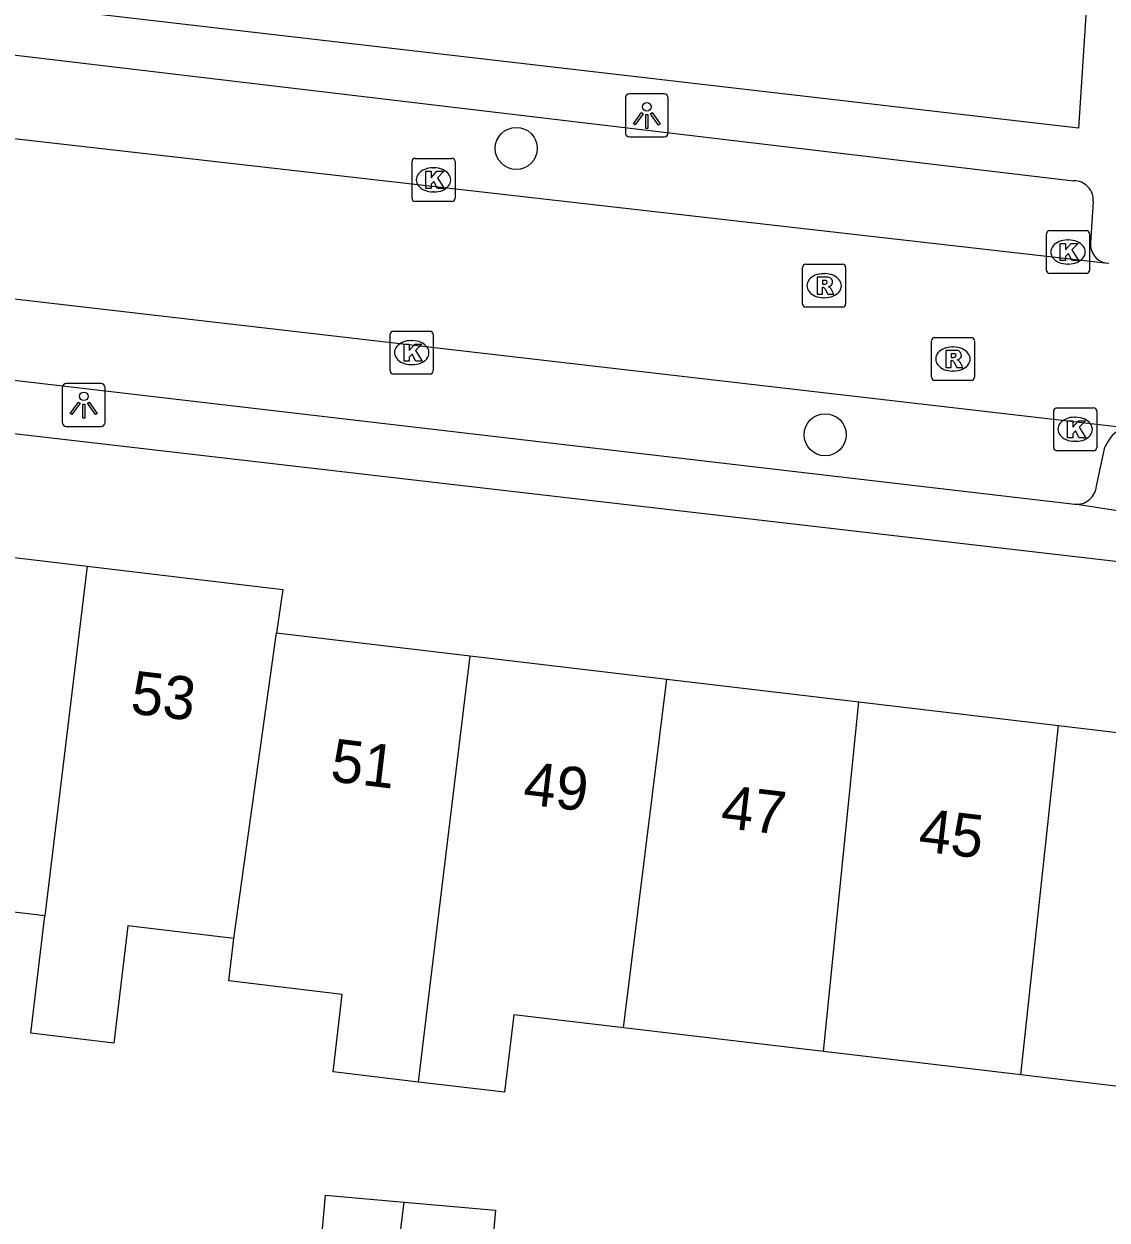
# Model space of a CAD drawing. Extents: x 162250 to 162654, y 380744 to 381605.
# Drawn here: x 162413.16 to 162438.35, y 380930.93 to 380958.73 of the extents above; entities that cross this region are included whole.
import ezdxf

# ---------------------------------------------------------------- set-up
doc = ezdxf.new("R2010")
doc.units = 0
for name, color, linetype in [('IMGEO_Boom', 7, 'Continuous'), ('IMGEO_Kolk', 7, 'Continuous'), ('IMGEO_Lichtpunt', 7, 'Continuous'), ('IMGEO_Pand', 7, 'Continuous'), ('IMGEO_Pand_nummerreeks', 7, 'Continuous'), ('IMGEO_Rijbaan_lokaal_open', 7, 'Continuous'), ('IMGEO_Rioolput', 7, 'Continuous'), ('IMGEO_Voetpad_open', 7, 'Continuous')]:
    doc.layers.add(name, color=color, linetype=linetype)

msp = doc.modelspace()

# ---------------------------------------------------------------- linework, layer by layer
at = {"layer": 'IMGEO_Boom'}
for centre in [(162424.609, 380955.84), (162431.794, 380949.184)]:
    msp.add_circle(centre, 0.489, dxfattribs=at)
at = {"layer": 'IMGEO_Kolk'}
for p, q in [((162422.184, 380954.683), (162422.184, 380955.535)), ((162422.259, 380955.609), (162423.111, 380955.609)), ((162423.185, 380955.535), (162423.185, 380954.683)), ((162422.672, 380955.389), (162422.697, 380955.389)), ((162423.111, 380954.609), (162422.259, 380954.609)), ((162422.695, 380954.829), (162422.67, 380954.829)), ((162436.943, 380953.006), (162436.943, 380953.858)), ((162437.018, 380953.932), (162437.87, 380953.932)), ((162437.944, 380953.858), (162437.944, 380953.006)), ((162437.431, 380953.712), (162437.456, 380953.712)), ((162437.454, 380953.152), (162437.429, 380953.152)), ((162437.87, 380952.932), (162437.018, 380952.932)), ((162421.752, 380951.593), (162422.604, 380951.593)), ((162421.677, 380950.667), (162421.677, 380951.519)), ((162422.165, 380951.373), (162422.19, 380951.373)), ((162422.678, 380951.519), (162422.678, 380950.667)), ((162422.188, 380950.813), (162422.163, 380950.813)), ((162422.604, 380950.593), (162421.752, 380950.593)), ((162437.11, 380948.885), (162437.11, 380949.737)), ((162437.185, 380949.811), (162438.037, 380949.811)), ((162438.111, 380949.737), (162438.111, 380948.885)), ((162437.598, 380949.591), (162437.623, 380949.591)), ((162438.037, 380948.811), (162437.185, 380948.811)), ((162437.621, 380949.031), (162437.596, 380949.031))]:
    msp.add_line(p, q, dxfattribs=at)
for points in [[(162422.184, 380954.683), (162422.184, 380955.535)], [(162422.259, 380955.609), (162423.111, 380955.609)], [(162423.185, 380955.535), (162423.185, 380954.683)], [(162422.505, 380955.309), (162422.628, 380955.309), (162422.628, 380955.158), (162422.758, 380955.309), (162422.922, 380955.309), (162422.776, 380955.158), (162422.929, 380954.909), (162422.777, 380954.909), (162422.692, 380955.073), (162422.628, 380955.006), (162422.628, 380954.909), (162422.505, 380954.909), (162422.505, 380955.309)], [(162423.111, 380954.609), (162422.259, 380954.609)], [(162436.943, 380953.006), (162436.943, 380953.858)], [(162437.018, 380953.932), (162437.87, 380953.932)], [(162437.944, 380953.858), (162437.944, 380953.006)], [(162437.264, 380953.632), (162437.387, 380953.632), (162437.387, 380953.481), (162437.517, 380953.632), (162437.681, 380953.632), (162437.535, 380953.481), (162437.688, 380953.232), (162437.536, 380953.232), (162437.451, 380953.396), (162437.387, 380953.329), (162437.387, 380953.232), (162437.264, 380953.232), (162437.264, 380953.632)], [(162437.87, 380952.932), (162437.018, 380952.932)], [(162421.752, 380951.593), (162422.604, 380951.593)], [(162421.677, 380950.667), (162421.677, 380951.519)], [(162421.998, 380951.293), (162422.121, 380951.293), (162422.121, 380951.142), (162422.251, 380951.293), (162422.415, 380951.293), (162422.269, 380951.142), (162422.422, 380950.893), (162422.27, 380950.893), (162422.185, 380951.057), (162422.121, 380950.99), (162422.121, 380950.893), (162421.998, 380950.893), (162421.998, 380951.293)], [(162422.678, 380951.519), (162422.678, 380950.667)], [(162422.604, 380950.593), (162421.752, 380950.593)], [(162437.11, 380948.885), (162437.11, 380949.737)], [(162437.185, 380949.811), (162438.037, 380949.811)], [(162438.111, 380949.737), (162438.111, 380948.885)], [(162437.431, 380949.511), (162437.554, 380949.511), (162437.554, 380949.36), (162437.684, 380949.511), (162437.848, 380949.511), (162437.702, 380949.36), (162437.855, 380949.111), (162437.703, 380949.111), (162437.618, 380949.275), (162437.554, 380949.208), (162437.554, 380949.111), (162437.431, 380949.111), (162437.431, 380949.511)], [(162438.037, 380948.811), (162437.185, 380948.811)]]:
    msp.add_lwpolyline(points, dxfattribs=at)
for centre, start, end in [((162422.261, 380955.533), 91.552, 178.448), ((162422.261, 380955.533), 91.552, 178.448), ((162423.109, 380955.533), 1.552, 88.448), ((162423.109, 380955.533), 1.552, 88.448), ((162422.261, 380954.685), 181.552, 268.448), ((162422.261, 380954.685), 181.552, 268.448), ((162423.109, 380954.685), 271.552, 358.448), ((162423.109, 380954.685), 271.552, 358.448), ((162437.02, 380953.856), 91.552, 178.448), ((162437.02, 380953.856), 91.552, 178.448), ((162437.868, 380953.856), 1.552, 88.448), ((162437.868, 380953.856), 1.552, 88.448), ((162437.02, 380953.008), 181.552, 268.448), ((162437.02, 380953.008), 181.552, 268.448), ((162437.868, 380953.008), 271.552, 358.448), ((162437.868, 380953.008), 271.552, 358.448), ((162421.754, 380951.517), 91.552, 178.448), ((162421.754, 380951.517), 91.552, 178.448), ((162422.602, 380951.517), 1.552, 88.448), ((162422.602, 380951.517), 1.552, 88.448), ((162421.754, 380950.669), 181.552, 268.448), ((162421.754, 380950.669), 181.552, 268.448), ((162422.602, 380950.669), 271.552, 358.448), ((162422.602, 380950.669), 271.552, 358.448), ((162437.187, 380949.735), 91.552, 178.448), ((162437.187, 380949.735), 91.552, 178.448), ((162438.035, 380949.735), 1.552, 88.448), ((162438.035, 380949.735), 1.552, 88.448), ((162437.187, 380948.887), 181.552, 268.448), ((162437.187, 380948.887), 181.552, 268.448), ((162438.035, 380948.887), 271.552, 358.448), ((162438.035, 380948.887), 271.552, 358.448)]:
    msp.add_arc(centre, 0.0765, start, end, dxfattribs=at)
for centre, major_axis, ratio, start_param, end_param in [((162422.671, 380955.109), (-0.387, 0.002), 0.722429, 4.712389, 7.853982), ((162422.696, 380955.109), (-0.39, 0.002), 0.717154, 1.570796, 4.712389), ((162437.43, 380953.432), (-0.387, 0.002), 0.722429, 4.712389, 7.853982), ((162437.455, 380953.432), (-0.39, 0.002), 0.717154, 1.570796, 4.712389), ((162422.164, 380951.093), (-0.387, 0.002), 0.722429, 4.712389, 7.853982), ((162422.189, 380951.093), (-0.39, 0.002), 0.717154, 1.570796, 4.712389), ((162437.597, 380949.311), (-0.387, 0.002), 0.722429, 4.712389, 7.853982), ((162437.622, 380949.311), (-0.39, 0.002), 0.717154, 1.570796, 4.712389)]:
    msp.add_ellipse(centre, major_axis=major_axis, ratio=ratio, start_param=start_param, end_param=end_param, dxfattribs=at)
at = {"layer": 'IMGEO_Lichtpunt'}
for p, q in [((162427.147, 380957.011), (162427.147, 380956.204)), ((162427.147, 380957.011), (162427.147, 380956.204)), ((162428.049, 380957.106), (162427.241, 380957.106)), ((162428.049, 380957.106), (162427.241, 380957.106)), ((162428.143, 380956.204), (162428.143, 380957.011)), ((162428.143, 380956.204), (162428.143, 380957.011)), ((162427.241, 380956.11), (162428.049, 380956.11)), ((162427.241, 380956.11), (162428.049, 380956.11)), ((162414.049, 380950.279), (162414.049, 380949.472)), ((162414.049, 380950.279), (162414.049, 380949.472)), ((162414.951, 380950.374), (162414.143, 380950.374)), ((162414.951, 380950.374), (162414.143, 380950.374)), ((162415.045, 380949.472), (162415.045, 380950.279)), ((162415.045, 380949.472), (162415.045, 380950.279)), ((162414.143, 380949.378), (162414.951, 380949.378)), ((162414.143, 380949.378), (162414.951, 380949.378))]:
    msp.add_line(p, q, dxfattribs=at)
for points in [[(162427.521, 380956.675), (162427.56, 380956.647), (162427.372, 380956.385), (162427.334, 380956.412), (162427.521, 380956.675)], [(162427.623, 380956.627), (162427.67, 380956.627), (162427.67, 380956.305), (162427.623, 380956.305), (162427.623, 380956.627)], [(162427.733, 380956.647), (162427.771, 380956.674), (162427.958, 380956.412), (162427.919, 380956.384), (162427.733, 380956.647)], [(162414.423, 380949.943), (162414.462, 380949.915), (162414.274, 380949.653), (162414.236, 380949.68), (162414.423, 380949.943)], [(162414.525, 380949.895), (162414.572, 380949.895), (162414.572, 380949.573), (162414.525, 380949.573), (162414.525, 380949.895)], [(162414.635, 380949.915), (162414.673, 380949.942), (162414.86, 380949.68), (162414.821, 380949.652), (162414.635, 380949.915)]]:
    msp.add_lwpolyline(points, dxfattribs=at)
for centre in [(162427.646, 380956.809), (162414.548, 380950.077)]:
    msp.add_circle(centre, 0.0994, dxfattribs=at)
for centre, start, end in [((162427.241, 380957.011), 90, 180), ((162427.241, 380957.011), 90, 180), ((162428.049, 380957.011), 0, 90), ((162428.049, 380957.011), 0, 90), ((162427.241, 380956.204), 180, 270), ((162427.241, 380956.204), 180, 270), ((162428.049, 380956.204), 270, 0), ((162428.049, 380956.204), 270, 360), ((162414.143, 380950.279), 90, 180), ((162414.143, 380950.279), 90, 180), ((162414.951, 380950.279), 0, 90), ((162414.951, 380950.279), 0, 90), ((162414.143, 380949.472), 180, 270), ((162414.143, 380949.472), 180, 270), ((162414.951, 380949.472), 270, 0), ((162414.951, 380949.472), 270, 360)]:
    msp.add_arc(centre, 0.0946, start, end, dxfattribs=at)
at = {"layer": 'IMGEO_Pand'}
for points in [[(162413.646, 380937.998), (162408.771, 380938.576), (162409.736, 380946.71), (162414.63, 380946.129)], [(162414.63, 380946.129), (162413.646, 380937.998)], [(162414.63, 380946.129), (162419.176, 380945.59), (162419.035, 380944.58)], [(162418.043, 380937.476), (162419.035, 380944.58)], [(162419.035, 380944.58), (162423.54, 380944.046)], [(162422.337, 380934.137), (162422.556, 380935.938), (162423.54, 380944.046)], [(162423.54, 380944.046), (162428.115, 380943.503)], [(162427.101, 380935.398), (162428.115, 380943.503)], [(162428.115, 380943.503), (162432.576, 380942.974)], [(162431.756, 380934.846), (162432.576, 380942.974)], [(162432.576, 380942.974), (162437.225, 380942.422)], [(162437.225, 380942.422), (162442.042, 380941.851), (162441.454, 380936.887), (162441.08, 380933.739), (162436.346, 380934.301)], [(162436.346, 380934.301), (162437.225, 380942.422)], [(162418.043, 380937.476), (162415.577, 380937.769), (162415.247, 380935.037), (162413.316, 380935.271), (162413.646, 380937.998)], [(162422.337, 380934.137), (162420.348, 380934.374), (162420.562, 380936.174), (162417.925, 380936.486), (162418.043, 380937.476)], [(162427.101, 380935.398), (162424.549, 380935.701), (162424.335, 380933.9), (162422.337, 380934.137)], [(162431.756, 380934.846), (162427.101, 380935.398)], [(162436.346, 380934.301), (162431.756, 380934.846)], [(162419.968, 380929.238), (162420.172, 380931.509), (162421.999, 380931.345)], [(162421.724, 380929.081), (162421.999, 380931.345)], [(162421.999, 380931.345), (162424.129, 380931.154), (162423.925, 380928.883)]]:
    msp.add_lwpolyline(points, dxfattribs=at)
at = {"layer": 'IMGEO_Rijbaan_lokaal_open'}
for points in [[(162408.638, 380956.558), (162438.309, 380953.179)], [(162438.309, 380953.179), (162438.396, 380953.171)], [(162438.711, 380949.35), (162408.242, 380952.877)]]:
    msp.add_lwpolyline(points, dxfattribs=at)
at = {"layer": 'IMGEO_Rioolput'}
for p, q in [((162431.27, 380952.223), (162431.27, 380953.075)), ((162431.345, 380953.149), (162432.197, 380953.149)), ((162432.271, 380953.075), (162432.271, 380952.223)), ((162431.758, 380952.929), (162431.783, 380952.929)), ((162432.197, 380952.149), (162431.345, 380952.149)), ((162431.781, 380952.369), (162431.756, 380952.369)), ((162434.266, 380950.519), (162434.266, 380951.371)), ((162434.341, 380951.445), (162435.193, 380951.445)), ((162435.267, 380951.371), (162435.267, 380950.519)), ((162434.754, 380951.225), (162434.779, 380951.225)), ((162435.193, 380950.445), (162434.341, 380950.445)), ((162434.777, 380950.665), (162434.752, 380950.665))]:
    msp.add_line(p, q, dxfattribs=at)
for points in [[(162431.27, 380952.223), (162431.27, 380953.075)], [(162431.345, 380953.149), (162432.197, 380953.149)], [(162432.271, 380953.075), (162432.271, 380952.223)], [(162431.859, 380952.847), (162431.607, 380952.849), (162431.607, 380952.449)], [(162431.785, 380952.768), (162431.731, 380952.768), (162431.731, 380952.687)], [(162431.731, 380952.687), (162431.783, 380952.687)], [(162431.607, 380952.449), (162431.731, 380952.449), (162431.731, 380952.611), (162431.742, 380952.611)], [(162431.789, 380952.582), (162431.86, 380952.449), (162432, 380952.449), (162431.935, 380952.575)], [(162432.197, 380952.149), (162431.345, 380952.149)], [(162434.266, 380950.519), (162434.266, 380951.371)], [(162434.341, 380951.445), (162435.193, 380951.445)], [(162435.267, 380951.371), (162435.267, 380950.519)], [(162434.855, 380951.143), (162434.603, 380951.145), (162434.603, 380950.745)], [(162434.781, 380951.064), (162434.727, 380951.064), (162434.727, 380950.983)], [(162434.603, 380950.745), (162434.727, 380950.745), (162434.727, 380950.907), (162434.738, 380950.907)], [(162434.727, 380950.983), (162434.779, 380950.983)], [(162434.785, 380950.878), (162434.856, 380950.745), (162434.996, 380950.745), (162434.931, 380950.871)], [(162435.193, 380950.445), (162434.341, 380950.445)]]:
    msp.add_lwpolyline(points, dxfattribs=at)
for centre, radius, start, end in [((162431.347, 380953.073), 0.0765, 91.552, 178.448), ((162431.347, 380953.073), 0.0765, 91.552, 178.448), ((162432.195, 380953.073), 0.0765, 1.552, 88.448), ((162432.195, 380953.073), 0.0765, 1.552, 88.448), ((162431.767, 380952.876), 0.19, 274.7715, 282.9687), ((162431.791, 380952.672), 0.0964, 77.0061, 93.1865), ((162431.805, 380952.729), 0.0378, 276.6634, 79.6772), ((162431.858, 380952.737), 0.109, 350.3612, 89.416), ((162431.856, 380952.737), 0.112, 277.5842, 350.9817), ((162431.741, 380952.558), 0.0533, 26.0293, 88.6989), ((162431.84, 380952.522), 0.108, 29.5134, 73.7905), ((162431.347, 380952.225), 0.0765, 181.552, 268.448), ((162431.347, 380952.225), 0.0765, 181.552, 268.448), ((162432.195, 380952.225), 0.0765, 271.552, 358.448), ((162432.195, 380952.225), 0.0765, 271.552, 358.448), ((162434.343, 380951.369), 0.0765, 91.552, 178.448), ((162434.343, 380951.369), 0.0765, 91.552, 178.448), ((162435.191, 380951.369), 0.0765, 1.552, 88.448), ((162435.191, 380951.369), 0.0765, 1.552, 88.448), ((162434.787, 380950.968), 0.0964, 77.0061, 93.1865), ((162434.801, 380951.025), 0.0378, 276.6634, 79.6772), ((162434.854, 380951.033), 0.109, 350.3612, 89.416), ((162434.852, 380951.033), 0.112, 277.5842, 350.9817), ((162434.737, 380950.854), 0.0533, 26.0293, 88.6989), ((162434.763, 380951.172), 0.19, 274.7715, 282.9687), ((162434.836, 380950.818), 0.108, 29.5134, 73.7905), ((162434.343, 380950.521), 0.0765, 181.552, 268.448), ((162434.343, 380950.521), 0.0765, 181.552, 268.448), ((162435.191, 380950.521), 0.0765, 271.552, 358.448), ((162435.191, 380950.521), 0.0765, 271.552, 358.448)]:
    msp.add_arc(centre, radius, start, end, dxfattribs=at)
for centre, major_axis, ratio, start_param, end_param in [((162431.757, 380952.649), (-0.387, 0.002), 0.722429, 4.712389, 7.853982), ((162431.782, 380952.649), (-0.39, 0.002), 0.717154, 1.570796, 4.712389), ((162434.753, 380950.945), (-0.387, 0.002), 0.722429, 4.712389, 7.853982), ((162434.778, 380950.945), (-0.39, 0.002), 0.717154, 1.570796, 4.712389)]:
    msp.add_ellipse(centre, major_axis=major_axis, ratio=ratio, start_param=start_param, end_param=end_param, dxfattribs=at)
at = {"layer": 'IMGEO_Voetpad_open'}
for points in [[(162438.015, 380961.322), (162437.687, 380956.312), (162407.079, 380959.865)], [(162409.438, 380958.423), (162437.571, 380955.085)], [(162438.029, 380954.606), (162437.97, 380953.648)], [(162408.877, 380950.928), (162437.601, 380947.573)], [(162439.893, 380946.084), (162406.365, 380949.964)], [(162438.105, 380947.991), (162438.303, 380948.894)], [(162439.832, 380947.218), (162437.601, 380947.573)]]:
    msp.add_lwpolyline(points, dxfattribs=at)
for centre, radius, start, end in [((162437.586, 380954.641), 0.445, 355.5313, 91.9009), ((162438.402, 380953.603), 0.435, 174.1188, 257.6011), ((162439.072, 380948.594), 0.825, 114.156, 158.6952), ((162437.65, 380948.026), 0.456, 263.7991, 355.5431)]:
    msp.add_arc(centre, radius, start, end, dxfattribs=at)

# ---------------------------------------------------------------- texts
at = {"layer": 'IMGEO_Pand_nummerreeks'}
for s, rotation, p in [('53', 353.2334, (162415.609, 380942.71)), ('51', 353.2334, (162420.261, 380941.132)), ('49', 353.2342, (162424.744, 380940.6)), ('47', 353.2342, (162429.341, 380940.055)), ('45', 353.2342, (162433.939, 380939.509))]:
    msp.add_text(s, height=1, rotation=rotation, dxfattribs=at).set_placement(p)

doc.saveas('drawing.dxf')
